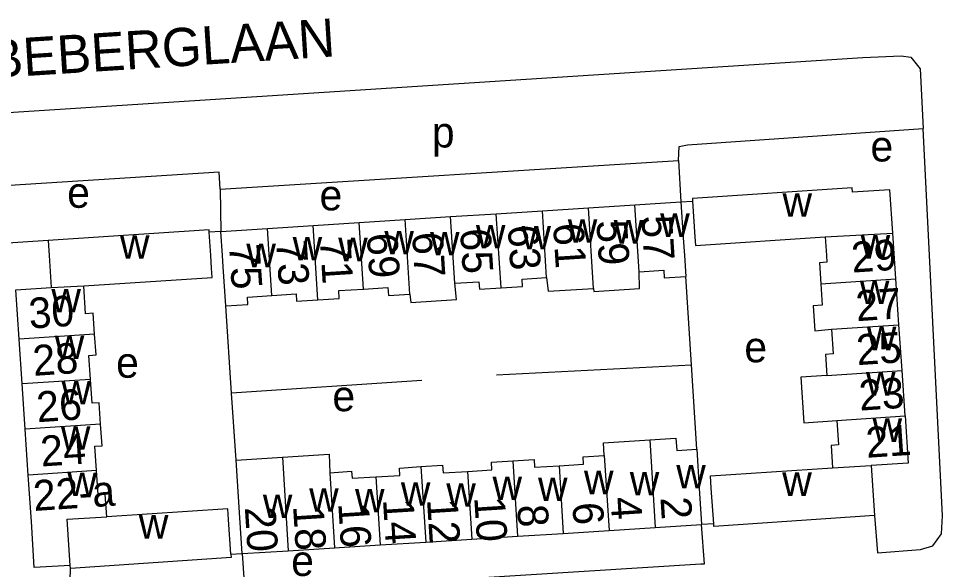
# Model space of a CAD drawing. Extents: x 159675 to 162108, y 386471 to 388472.
# Drawn here: x 160230.3 to 160351.1, y 387958.9 to 388031 of the extents above; entities that cross this region are included whole.
import ezdxf

# ---------------------------------------------------------------- set-up
doc = ezdxf.new("R2010")
doc.units = 0
for name, color, linetype in [('BLT_Basislijn', 7, 'Continuous'), ('BLT_Bebouwing', 7, 'Continuous'), ('BLT_Centroide', 7, 'Continuous'), ('BLT_Huisnummer', 7, 'Continuous'), ('BLT_Huisnummer_ tussenligend', 7, 'Continuous'), ('BLT_Huisnummer_reeks', 7, 'Continuous'), ('BLT_Onderverdeling_panden', 7, 'Continuous'), ('BLT_Straatnaam', 7, 'Continuous')]:
    doc.layers.add(name, color=color, linetype=linetype)

msp = doc.modelspace()

# ---------------------------------------------------------------- linework, layer by layer
at = {"layer": 'BLT_Basislijn'}
for p, q in [((160256.64, 388008.7), (160316.59, 388012.46)), ((160316.59, 388012.46), (160316.92, 388007.02)), ((160256.64, 388008.7), (160256.74, 388003.17)), ((160316.92, 388007.02), (160318.44, 388007.11)), ((160256.74, 388003.17), (160255.21, 388003.07)), ((160234.14, 388001.96), (160224.64, 388001.38)), ((160318.29, 387985.71), (160317.54, 387997.27)), ((160258.14, 387982.02), (160257.36, 387993.43)), ((160292.78, 387984.42), (160318.29, 387985.71)), ((160318.99, 387974.68), (160318.29, 387985.71)), ((160283.03, 387983.66), (160258.14, 387982.02)), ((160258.75, 387973.25), (160258.14, 387982.02)), ((160321.21, 387964.91), (160319.62, 387964.8)), ((160258.03, 387960.92), (160259.52, 387961.01))]:
    msp.add_line(p, q, dxfattribs=at)
for points in [[(160224.28, 388008.86), (160224.03, 388016.46), (160226.16, 388018.56), (160340.71, 388025.93), (160345.71, 388026.14), (160346.98, 388025.95), (160348.22, 388024.46), (160348.62, 388016.63)], [(160316.59, 388012.46), (160316.7, 388014.26), (160317.78, 388014.48), (160348.62, 388016.63)], [(160342.22, 387965.98), (160342.63, 387961.1), (160348.27, 387961.54), (160349.85, 387962.04), (160350.99, 387963.6), (160351.13, 387965.95), (160348.62, 388016.63)], [(160256.64, 388008.7), (160256.51, 388010.92), (160224.28, 388008.86)], [(160224.64, 388001.38), (160224.67, 388000.75), (160227.66, 387956.18), (160228.26, 387955.09), (160230.01, 387953.97), (160236.93, 387954.38), (160237.05, 387959.07)], [(160259.52, 387961.01), (160259.85, 387955.92), (160319.5, 387959.65), (160319.98, 387959.67), (160319.62, 387964.8)]]:
    msp.add_lwpolyline(points, dxfattribs=at)
at = {"layer": 'BLT_Bebouwing'}
for p, q in [((160304.81, 388006.25), (160310.87, 388006.63)), ((160310.87, 388006.63), (160316.92, 388007.02)), ((160280.83, 388004.71), (160286.79, 388005.1)), ((160286.79, 388005.1), (160292.76, 388005.48)), ((160292.76, 388005.48), (160298.79, 388005.86)), ((160298.79, 388005.86), (160304.81, 388006.25)), ((160262.83, 388003.56), (160268.8, 388003.95)), ((160268.8, 388003.95), (160274.81, 388004.33)), ((160274.81, 388004.33), (160280.83, 388004.71)), ((160256.74, 388003.17), (160262.83, 388003.56)), ((160345.03, 387996.95), (160344.63, 388002.96)), ((160345.44, 387990.95), (160345.03, 387996.95)), ((160345.84, 387984.97), (160345.44, 387990.95)), ((160230.74, 387983.22), (160230.35, 387989.08)), ((160346.24, 387979.02), (160345.84, 387984.97)), ((160231.13, 387977.28), (160230.74, 387983.22)), ((160231.53, 387971.28), (160231.13, 387977.28)), ((160341.78, 387972.52), (160342.22, 387965.98)), ((160301.53, 387963.66), (160307.51, 387964.04)), ((160307.51, 387964.04), (160313.55, 387964.42)), ((160313.55, 387964.42), (160319.62, 387964.8)), ((160283.53, 387962.52), (160289.54, 387962.9)), ((160289.54, 387962.9), (160295.54, 387963.28)), ((160295.54, 387963.28), (160301.53, 387963.66)), ((160265.53, 387961.39), (160271.61, 387961.77)), ((160271.61, 387961.77), (160277.58, 387962.15)), ((160277.58, 387962.15), (160283.53, 387962.52)), ((160259.52, 387961.01), (160265.53, 387961.39)), ((160237.05, 387959.07), (160237.02, 387959.46))]:
    msp.add_line(p, q, dxfattribs=at)
for points in [[(160344.63, 388002.96), (160344.25, 388008.63), (160339.36, 388008.3), (160339.32, 388008.87), (160318.42, 388007.47), (160318.44, 388007.11)], [(160316.92, 388007.02), (160317.22, 388002.34), (160317.37, 388000), (160317.54, 387997.27)], [(160318.44, 388007.11), (160318.75, 388002.48), (160318.83, 388001.34), (160335.8, 388002.48)], [(160255.21, 388003.07), (160255.19, 388003.36), (160234.14, 388001.96)], [(160238.79, 387996.03), (160255.61, 387997.15), (160255.52, 387998.37), (160255.42, 388000), (160255.21, 388003.07)], [(160257.36, 387993.43), (160257.04, 387998.53), (160256.95, 388000), (160256.74, 388003.17)], [(160234.14, 388001.96), (160234.27, 388000), (160234.55, 387995.83)], [(160335.8, 388002.48), (160335.97, 388000), (160336.02, 387999.14), (160335.02, 387999.07), (160335.21, 387996.29)], [(160305.49, 387995.7), (160305.52, 387995.3), (160311.5, 387995.68), (160311.43, 387997.89)], [(160311.43, 387997.89), (160314.68, 387998.09), (160314.74, 387997.09), (160317.54, 387997.27)], [(160293.38, 387995.77), (160296.21, 387995.95), (160296.15, 387996.94), (160299.34, 387997.14)], [(160299.34, 387997.14), (160299.53, 387995.36), (160305.49, 387995.7)], [(160230.35, 387989.08), (160229.92, 387995.52), (160234.55, 387995.83)], [(160240.22, 387989.74), (160240.03, 387992.47), (160239.03, 387992.4), (160238.79, 387996.03)], [(160269.42, 387994.21), (160272.22, 387994.39), (160272.16, 387995.42), (160275.37, 387995.62)], [(160275.37, 387995.62), (160278.57, 387995.83), (160278.64, 387994.79), (160281.45, 387994.97)], [(160281.45, 387994.97), (160281.59, 387993.86), (160287.57, 387994.24), (160287.35, 387996.39)], [(160287.35, 387996.39), (160290.49, 387996.59), (160290.56, 387995.59), (160293.38, 387995.77)], [(160335.21, 387996.29), (160335.4, 387993.51), (160334.21, 387993.43), (160334.43, 387990.18), (160336.61, 387990.36)], [(160257.36, 387993.43), (160260.28, 387993.61), (160260.22, 387994.58), (160263.39, 387994.78)], [(160263.39, 387994.78), (160266.57, 387994.98), (160266.62, 387994.03), (160269.42, 387994.21)], [(160239.67, 387983.81), (160239.46, 387986.95), (160240.4, 387987.01), (160240.22, 387989.74)], [(160336.61, 387990.36), (160336.82, 387987.13), (160335.81, 387987.07), (160335.99, 387984.31)], [(160241, 387977.94), (160240.82, 387980.75), (160239.88, 387980.68), (160239.67, 387983.81)], [(160335.99, 387984.31), (160332.59, 387984.1), (160333, 387978.1), (160337.31, 387978.42)], [(160346.24, 387979.02), (160346.65, 387972.85), (160341.78, 387972.52)], [(160240.47, 387971.87), (160240.25, 387975.07), (160241.19, 387975.13), (160241, 387977.94)], [(160337.31, 387978.42), (160337.52, 387975.23), (160336.56, 387975.17), (160336.76, 387972.24)], [(160312.86, 387975.9), (160316.26, 387976.11), (160316.36, 387974.51), (160318.99, 387974.68)], [(160306.89, 387973.85), (160306.8, 387975.51), (160312.86, 387975.9)], [(160264.78, 387973.63), (160270.88, 387974.02), (160270.99, 387971.6)], [(160300.97, 387972.51), (160304.17, 387972.71), (160304.11, 387973.68), (160306.89, 387973.85)], [(160318.99, 387974.68), (160319.32, 387969.51), (160319.57, 387965.56), (160319.62, 387964.8)], [(160258.75, 387973.25), (160264.78, 387973.63)], [(160259.52, 387961.01), (160259.23, 387965.69), (160258.75, 387973.25)], [(160282.91, 387972.39), (160285.72, 387972.57), (160285.79, 387971.57), (160288.98, 387971.77)], [(160288.98, 387971.77), (160292.18, 387971.97), (160292.12, 387972.97), (160294.91, 387973.15)], [(160294.91, 387973.15), (160297.7, 387973.33), (160297.77, 387972.3), (160300.97, 387972.51)], [(160237.02, 387959.46), (160232.31, 387959.21), (160231.94, 387965.2), (160231.53, 387971.28)], [(160241.8, 387965.81), (160241.6, 387968.74), (160240.68, 387968.68), (160240.47, 387971.87)], [(160270.99, 387971.6), (160273.83, 387971.78), (160273.89, 387970.86), (160277.02, 387971.05)], [(160277.02, 387971.05), (160280.15, 387971.25), (160280.09, 387972.21), (160282.91, 387972.39)], [(160321.21, 387964.91), (160320.89, 387969.56), (160320.79, 387971.17), (160336.76, 387972.24)], [(160258.03, 387960.92), (160257.72, 387965.47), (160257.63, 387966.87), (160241.8, 387965.81)], [(160342.22, 387965.98), (160321.23, 387964.57), (160321.21, 387964.91)], [(160258.03, 387960.92), (160258.06, 387960.48), (160237.05, 387959.07)]]:
    msp.add_lwpolyline(points, dxfattribs=at)
at = {"layer": 'BLT_Onderverdeling_panden'}
for p, q in [((160311.43, 387997.89), (160310.87, 388006.63)), ((160287.35, 387996.39), (160286.79, 388005.1)), ((160293.38, 387995.77), (160292.76, 388005.48)), ((160299.34, 387997.14), (160298.79, 388005.86)), ((160305.49, 387995.7), (160304.81, 388006.25)), ((160269.42, 387994.21), (160268.8, 388003.95)), ((160275.37, 387995.62), (160274.81, 388004.33)), ((160281.45, 387994.97), (160280.83, 388004.71)), ((160263.39, 387994.78), (160262.83, 388003.56)), ((160335.8, 388002.48), (160344.63, 388002.96)), ((160335.21, 387996.29), (160345.03, 387996.95)), ((160234.55, 387995.83), (160238.79, 387996.03)), ((160336.61, 387990.36), (160345.44, 387990.95)), ((160240.22, 387989.74), (160230.35, 387989.08)), ((160335.99, 387984.31), (160345.84, 387984.97)), ((160239.67, 387983.81), (160230.74, 387983.22)), ((160337.31, 387978.42), (160346.24, 387979.02)), ((160241, 387977.94), (160231.13, 387977.28)), ((160312.86, 387975.9), (160313.55, 387964.42)), ((160306.89, 387973.85), (160307.51, 387964.04)), ((160264.78, 387973.63), (160265.53, 387961.39)), ((160294.91, 387973.15), (160295.54, 387963.28)), ((160300.97, 387972.51), (160301.53, 387963.66)), ((160336.76, 387972.24), (160341.78, 387972.52)), ((160240.47, 387971.87), (160231.53, 387971.28)), ((160270.99, 387971.6), (160271.61, 387961.77)), ((160282.91, 387972.39), (160283.53, 387962.52)), ((160288.98, 387971.77), (160289.54, 387962.9)), ((160277.02, 387971.05), (160277.58, 387962.15))]:
    msp.add_line(p, q, dxfattribs=at)
msp.add_lwpolyline([(160237.02, 387959.46), (160236.62, 387965.52), (160241.8, 387965.81)], dxfattribs=at)

# ---------------------------------------------------------------- texts
at = {"layer": 'BLT_Centroide'}
for s, p in [('p', (160284.33, 388014.15)), ('e', (160341.71, 388012.32)), ('e', (160236.63, 388006.26)), ('e', (160269.64, 388005.92)), ('w', (160330.2, 388005.09)), ('w', (160314.2, 388002.45)), ('w', (160290.09, 388000.94)), ('w', (160296.05, 388000.81)), ('w', (160302.11, 388001.69)), ('w', (160308.12, 388001.58)), ('w', (160278.12, 388000.17)), ('w', (160284.09, 388000.03)), ('w', (160340.42, 387999.62)), ('w', (160243.53, 387999.59)), ('w', (160260.06, 387998.48)), ('w', (160266.12, 387999.38)), ('w', (160272.08, 387999.27)), ('w', (160340.32, 387993.66)), ('w', (160234.56, 387992.56)), ('w', (160341.23, 387987.62)), ('w', (160235, 387986.47)), ('e', (160325.21, 387986.04)), ('e', (160243.03, 387984.02)), ('w', (160341.12, 387981.69)), ('w', (160235.88, 387980.53)), ('e', (160271.32, 387979.64)), ('w', (160341.98, 387975.62)), ('w', (160235.8, 387974.59)), ('w', (160316.3, 387969.55)), ('w', (160236.66, 387968.53)), ('w', (160304.23, 387968.77)), ('w', (160310.22, 387968.62)), ('w', (160330.17, 387968.56)), ('w', (160280.28, 387967.27)), ('w', (160286.22, 387967.14)), ('w', (160292.27, 387968.02)), ('w', (160298.22, 387967.89)), ('w', (160268.28, 387966.5)), ('w', (160274.28, 387966.41)), ('w', (160262.22, 387965.66)), ('w', (160246, 387962.97)), ('e', (160265.93, 387958.08))]:
    msp.add_text(s, height=4, dxfattribs=at).set_placement(p)
at = {"layer": 'BLT_Huisnummer'}
for s, rotation, p in [('61', 273.6542, (160300.18, 388004.16)), ('57', 273.6427, (160311.74, 388005.18)), ('69', 273.6434, (160275.81, 388002.86)), ('65', 273.6525, (160288.02, 388003.46)), ('29', 3.8489, (160339.32, 387997.77)), ('75', 273.8299, (160257.79, 388001.41)), ('30', 3.8195, (160231.72, 387990.44)), ('25', 3.8353, (160339.98, 387985.66)), ('26', 3.8202, (160232.73, 387978.19)), ('21', 3.8375, (160341.22, 387973.54)), ('14', 273.6108, (160277.93, 387968.09)), ('10', 273.6197, (160289.87, 387968.37)), ('2', 273.6274, (160314.23, 387968.33)), ('20', 273.6145, (160259.86, 387967.05)), ('6', 273.6283, (160302.71, 387967.62))]:
    msp.add_text(s, height=4, rotation=rotation, dxfattribs=at).set_placement(p)
at = {"layer": 'BLT_Huisnummer_ tussenligend'}
for s, rotation, p in [('59', 273.6549, (160305.85, 388004.55)), ('67', 273.648, (160281.74, 388002.98)), ('63', 273.6546, (160294.25, 388003.92)), ('73', 273.6274, (160263.96, 388001.92)), ('71', 273.6421, (160269.68, 388002.12)), ('27', 3.8353, (160339.9, 387991.41)), ('28', 3.8202, (160232.24, 387984.26)), ('23', 3.8375, (160340.32, 387979.71)), ('24', 3.8295, (160233.25, 387972.4)), ('12', 273.6236, (160283.69, 387968.1)), ('4', 273.6283, (160307.7, 387968.32)), ('18', 273.6145, (160266.17, 387967.23)), ('16', 273.616, (160272.08, 387967.6)), ('8', 273.6125, (160295.49, 387967.32))]:
    msp.add_text(s, height=4, rotation=rotation, dxfattribs=at).set_placement(p)
at = {"layer": 'BLT_Huisnummer_reeks'}
msp.add_text('22-a', height=4, rotation=3.8295, dxfattribs=at).set_placement((160232.3, 387966.58))
at = {"layer": 'BLT_Straatnaam'}
msp.add_text('GREBBEBERGLAAN', height=4.9999, rotation=3.6371, dxfattribs=at).set_placement((160207.63, 388022))

doc.saveas('drawing.dxf')
